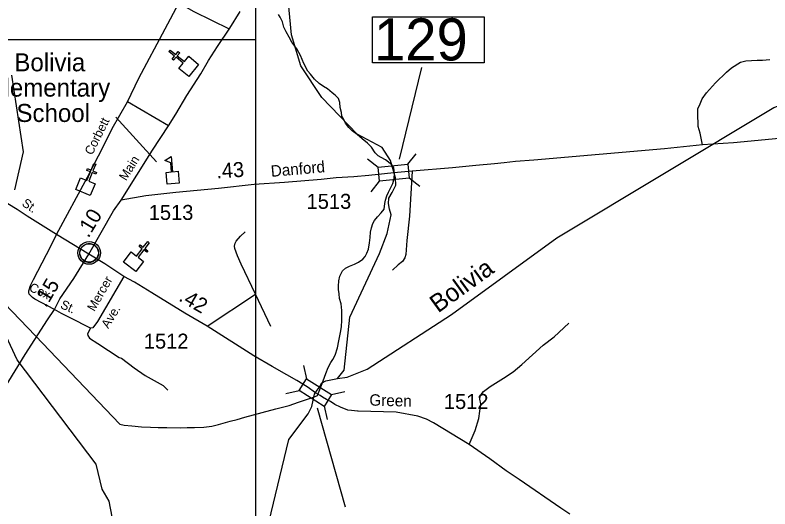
# Model space of a CAD drawing. Extents: x 2104537 to 2336408, y 34176 to 229611.
# Drawn here: x 2257065 to 2263356, y 114104 to 118219 of the extents above; entities that cross this region are included whole.
import ezdxf

# ---------------------------------------------------------------- set-up
doc = ezdxf.new("R2010")
doc.units = 0
for name, color, linetype in [('Exist Boundary Political City Limit New', 7, 'Continuous'), ('Exist Civil Demographics Community CELL', 7, 'Continuous'), ('Exist Cultural Church CELL', 7, 'Continuous'), ('Exist Cultural Educational Facility Elementary CELL', 7, 'Continuous'), ('Exist Cultural Educational Facility High Label', 7, 'Continuous'), ('Exist Hydrographic Creek Single Shore', 7, 'Continuous'), ('Exist Hydrographic Misc Water Feature', 7, 'Continuous'), ('Exist Road Non-System Type 51', 7, 'Continuous'), ('Exist Road Non-System Type 51 Label', 7, 'Continuous'), ('Exist Road Primary US Attributed', 7, 'Continuous'), ('Exist Road Primary US Mileage Hundredths English Label', 7, 'Continuous'), ('Exist Road Secondary Mileage Hundredths English Label', 7, 'Continuous'), ('Exist Road Secondary Structure Standard Bridge CELL', 7, 'Continuous'), ('Exist Road Secondary Structure Standard Bridge Number Label', 7, 'Continuous'), ('Exist Road Secondary Type 51 Attributed', 7, 'Continuous'), ('Exist Road Secondary Type 51 Label', 7, 'Continuous'), ('Exist Road Secondary Type 51 Number Label', 7, 'Continuous'), ('Map Preparation Boundary City Limit Buffer Line', 7, 'Continuous'), ('Map Preparation Inset Cut Line', 7, 'Continuous'), ('Old_Level_32', 7, 'Continuous')]:
    doc.layers.add(name, color=color, linetype=linetype)

msp = doc.modelspace()

# ---------------------------------------------------------------- linework, layer by layer
at = {"layer": 'Exist Boundary Political City Limit New'}
for points in [[(2259526, 117726), (2259503.8, 117751.8), (2259471.2, 117815.5), (2259444.5, 117881.4), (2259414, 117938.9), (2259371.5, 117992.6), (2259349, 118034.4), (2259323.8, 118080.1), (2259304.2, 118117.8), (2259292.8, 118162.8), (2259275.5, 118201.6), (2259259.2, 118225.5)], [(2259599.2, 115085.8), (2259633, 115171.8), (2259656, 115233.7), (2259673.5, 115281.7), (2259697.2, 115324.1), (2259713.8, 115349.7), (2259732, 115386.3), (2259753.2, 115447.1), (2259763.2, 115504.5), (2259776.8, 115575.5), (2259784.2, 115622.7), (2259787.8, 115676.9), (2259787, 115758.9), (2259782.5, 115812.7), (2259770, 115858.6), (2259765.8, 115896.6), (2259761.2, 115932.5), (2259761.2, 115961.5), (2259762.5, 116004.5), (2259770.2, 116042.6), (2259794.2, 116089.5), (2259819.5, 116111), (2259853.2, 116127.3), (2259893, 116143.8), (2259927, 116160.1), (2259963.2, 116184.6), (2259982.5, 116208.6), (2259996.2, 116234.7), (2260009.5, 116269.5), (2260020, 116321.6), (2260025, 116367), (2260025.8, 116410), (2260034.2, 116447.2), (2260047.8, 116481.3), (2260059.5, 116507.3), (2260086.5, 116539.1), (2260117, 116572), (2260140.8, 116602.3), (2260146.2, 116648.2), (2260151.5, 116678.1), (2260163.5, 116714.2), (2260177.2, 116742.4), (2260214.5, 116816.8), (2260224.2, 116858.2), (2260227.2, 116900.3), (2260221.2, 116946.9), (2260203.8, 116972.9), (2260150.8, 117014.2), (2260116.5, 117031.9), (2260090.2, 117047.6), (2260066.5, 117071.3), (2260036.8, 117118), (2260001.2, 117150.7), (2259959, 117188.3), (2259916.8, 117223.9), (2259874.2, 117253.5), (2259846, 117283.3), (2259818.5, 117318.8), (2259803.5, 117348.7), (2259789.2, 117376.6), (2259785, 117408.7), (2259774.5, 117450.4), (2259772, 117490.5), (2259760.2, 117523.9), (2259733.5, 117552), (2259707.5, 117571.9), (2259669, 117603.5), (2259635.2, 117624.5), (2259598.8, 117648.8), (2259560.5, 117686.3), (2259526, 117726)], [(2256204.2, 116620), (2257233.5, 115546.7), (2257939, 114810.9), (2257975, 114803.4), (2258039, 114795.8), (2258118.2, 114787.8), (2258193.2, 114786.4), (2258256, 114783.2), (2258329, 114782.8), (2258444.2, 114779.5), (2258498.8, 114782.7), (2258561.5, 114783.5), (2258636.8, 114786.2), (2258704.8, 114794.3), (2258760.8, 114807), (2258857.2, 114834.4), (2258916.2, 114850.4), (2258980, 114869), (2259123.5, 114906.4), (2259239.2, 114937.6), (2259348.8, 114966.6), (2259428, 114993.7), (2259553.2, 115036.4), (2259584.8, 115049.2), (2259599.2, 115085.8)]]:
    msp.add_lwpolyline(points, dxfattribs=at)
at = {"layer": 'Exist Civil Demographics Community CELL'}
msp.add_lwpolyline([(2257604.8, 116249.7), (2257605.8, 116255.3), (2257607.6, 116261.9), (2257610.5, 116269.1), (2257613.4, 116274.8), (2257616.7, 116280.6), (2257620.5, 116285.7), (2257624.5, 116290.1), (2257629.1, 116294.7), (2257634.6, 116299.2), (2257640, 116302.9), (2257644.9, 116305.8), (2257650, 116308.2), (2257655.4, 116310.5), (2257661, 116312.3), (2257665.4, 116313.5), (2257670.2, 116314.2), (2257674.4, 116314.9), (2257680.7, 116315.2), (2257685.2, 116315.1), (2257690.8, 116314.8), (2257695.7, 116314.1), (2257700.6, 116313.1), (2257705.6, 116311.7), (2257710.8, 116309.8), (2257717.5, 116306.9), (2257723.7, 116303.4), (2257728.8, 116299.8), (2257733.9, 116295.8), (2257737.3, 116292.7), (2257741.4, 116288.3), (2257745.2, 116283.6), (2257748.3, 116279), (2257751.4, 116274), (2257753.9, 116268.8), (2257755.9, 116263.8), (2257757.5, 116258.8), (2257758.8, 116254.2), (2257759.9, 116248.2), (2257760.5, 116243.5), (2257760.8, 116237.5), (2257760.6, 116231.7), (2257760, 116226), (2257759.1, 116220.5), (2257757.4, 116214.3), (2257755.5, 116208.5), (2257753.2, 116203.4), (2257750.1, 116197.4), (2257746.8, 116192.1), (2257743.4, 116187.4), (2257739.1, 116182.7), (2257733.8, 116177.7), (2257728.8, 116173.6), (2257723.8, 116170.2), (2257719.5, 116167.6), (2257712.7, 116164.4), (2257705.5, 116161.7), (2257699.6, 116160.2), (2257693, 116158.9), (2257688.5, 116158.5), (2257684.1, 116158.2), (2257678.5, 116158.2), (2257674.2, 116158.6), (2257668.6, 116159.4), (2257662.6, 116160.7), (2257658, 116162), (2257652.9, 116163.8), (2257648.3, 116165.8), (2257644.4, 116168.1), (2257637.6, 116172.1), (2257632, 116176.4), (2257627.1, 116180.9), (2257622.6, 116185.8), (2257619.4, 116189.7), (2257616.5, 116193.9), (2257612.4, 116201), (2257610.6, 116204.5), (2257608.9, 116208.6), (2257606.3, 116216.7), (2257604.8, 116223.8), (2257604.1, 116229), (2257603.8, 116235.3), (2257603.7, 116240), (2257604.3, 116246.4)], close=True, dxfattribs=at)
for centre, radius in [((2257682.4, 116237.3), 94.3), ((2257682.1, 116237.6), 76.7)]:
    msp.add_circle(centre, radius, dxfattribs=at)
at = {"layer": 'Exist Cultural Church CELL'}
for points in [[(2258429.3, 117775), (2258465.3, 117819.1), (2258406.4, 117867.4), (2258386.1, 117842.6), (2258373.8, 117852.8), (2258394, 117877.5), (2258347.5, 117915.6), (2258357.7, 117928), (2258404.2, 117889.9), (2258424.5, 117914.7), (2258436.8, 117904.5), (2258416.6, 117879.8), (2258475.5, 117831.5), (2258512.1, 117876.1), (2258594.4, 117808.6), (2258511.6, 117707.6)], [(2257610.7, 116864.1), (2257663.3, 116842.3), (2257692.7, 116912.5), (2257663.1, 116924.9), (2257669.3, 116939.6), (2257698.8, 116927.3), (2257722, 116982.8), (2257736.8, 116976.6), (2257713.6, 116921.1), (2257743.1, 116908.7), (2257737, 116894), (2257707.4, 116906.3), (2257678.1, 116836.1), (2257731.2, 116813.8), (2257690.2, 116715.5), (2257569.7, 116765.9)], [(2258032.4, 116245.5), (2258077.8, 116211.1), (2258123.9, 116271.7), (2258098.4, 116291.1), (2258108.1, 116303.8), (2258133.6, 116284.4), (2258170, 116332.3), (2258182.8, 116322.6), (2258146.3, 116274.7), (2258171.8, 116255.3), (2258162.1, 116242.6), (2258136.7, 116262), (2258090.6, 116201.4), (2258136.4, 116166.4), (2258071.9, 116081.7), (2257968, 116160.8)]]:
    msp.add_lwpolyline(points, close=True, dxfattribs=at)
at = {"layer": 'Exist Cultural Educational Facility Elementary CELL'}
msp.add_lwpolyline([(2258331.1, 116811.1), (2258322.6, 116908.6), (2258368.5, 116912.6), (2258362, 116987.4), (2258313, 117007.5), (2258366.9, 117041.5), (2258378.1, 116913.4), (2258423.9, 116917.4), (2258432.4, 116819.9)], close=True, dxfattribs=at)
at = {"layer": 'Exist Cultural Educational Facility High Label'}
msp.add_line((2258243.9, 116996.4), (2257903.5, 117368.7), dxfattribs=at)
at = {"layer": 'Exist Hydrographic Creek Single Shore'}
for points in [[(2259751.3, 115191.7), (2259807.2, 115260.4), (2259854.4, 115702.3), (2260100.9, 116233.7), (2260165.1, 116398.7), (2260198.6, 116554.7), (2260184.8, 116602.1), (2260176.9, 116650.5), (2260180.8, 116693), (2260207.5, 116741.4), (2260239.1, 116801.6), (2260234.1, 116861.8), (2260192.7, 117007), (2260123.6, 117114.7), (2259916.3, 117226.5), (2259622.3, 117533.9), (2259445.3, 117796.5), (2259368.2, 118053.8), (2259313.3, 118645.4)], [(2259751.3, 115191.7), (2259833.3, 115200.9), (2259999.4, 115269.8), (2260703.3, 115725.3), (2261581.4, 116364.4), (2263388.3, 117448.1), (2263903.4, 117634.9), (2264103.3, 117686.9), (2264444.3, 117713.1), (2264653.4, 117656.6), (2264820.4, 117509), (2265102.3, 117169)], [(2259144.3, 113839.7), (2259345.3, 114682.1), (2259507.6, 114895.4), (2259537.8, 114957.9), (2259548.9, 115009.3), (2259560, 115060.7), (2259583.1, 115095), (2259606.3, 115128.2), (2259617.4, 115152.4), (2259655.6, 115170.5), (2259751.3, 115191.7)]]:
    msp.add_lwpolyline(points, dxfattribs=at)
at = {"layer": 'Exist Hydrographic Misc Water Feature'}
for points in [[(2257063.2, 116763.2), (2257135.2, 117080.1), (2257038.2, 117718.3)], [(2257902.3, 113893.2), (2257850.2, 114169.8), (2257791.4, 114269.3), (2257739.3, 114477), (2257082.3, 115345.8), (2256879.3, 115776.2)]]:
    msp.add_lwpolyline(points, dxfattribs=at)
at = {"layer": 'Exist Road Non-System Type 51'}
for p, q in [((2258342.8, 117296.5), (2258002.9, 117495.3)), ((2257679.7, 116227.6), (2257409.6, 116391.9)), ((2258666.6, 115627.9), (2259069.9, 115893.7)), ((2259196.5, 115624.9), (2259069.9, 115893.7))]:
    msp.add_line(p, q, dxfattribs=at)
for points in [[(2258002.9, 117495.3), (2258094.9, 117694.1), (2258317, 118104.1), (2258429, 118319.1)], [(2258853, 118101.2), (2258557.6, 118246.4), (2258429, 118319.1)], [(2262795, 117138.9), (2262774, 117236.1), (2262757.7, 117289.8), (2262754.5, 117403.9), (2262756.1, 117437.8), (2262773.8, 117480.1), (2262791.4, 117522.1), (2262828.9, 117570.6), (2262902.1, 117655.2), (2262995.2, 117744.2), (2263037, 117780.5), (2263110.4, 117827.1), (2263154.3, 117839.5), (2263250.2, 117844.4), (2263294.1, 117843), (2263356, 117848.2)], [(2257409.6, 116391.9), (2257667.2, 116868.9), (2257808.4, 117139.5), (2257875.2, 117273.6), (2258002.9, 117495.3)], [(2260375.6, 116919.9), (2260351.2, 116545), (2260329.3, 116340.9), (2260322.2, 116224.8), (2260312.5, 116196.8), (2260292.9, 116166.6), (2260257.1, 116138.3), (2260209.7, 116094.4)], [(2257409.6, 116391.9), (2257164.1, 116542.8), (2257081.4, 116600), (2257005.2, 116647.3), (2256941.1, 116683.3)], [(2257392.6, 115766), (2257228.6, 115851.5), (2257210.4, 115865.2), (2257182.2, 115895), (2257179.2, 115907.4), (2257179.9, 115921), (2257193.6, 115966.5), (2257217, 116017.3), (2257362.3, 116292.8), (2257409.6, 116391.9)], [(2259069.9, 115893.7), (2258949.3, 116143.8), (2258918.1, 116213.8), (2258897, 116274.4), (2258894.4, 116294.4), (2258897.9, 116317.6), (2258906.6, 116335.2), (2258943.2, 116377.7), (2258981.1, 116412.7)], [(2257971.8, 116041.4), (2257750.3, 115664.6), (2257712.2, 115613.5), (2257694.3, 115609.8)], [(2257694.3, 115609.8), (2257671.6, 115621.2), (2257546.7, 115685.3), (2257450.2, 115732.7), (2257392.6, 115766)], [(2260849.4, 114640.9), (2260900, 114756.5), (2260929.2, 114858.7), (2260945.9, 114980.8), (2260939.7, 115018.7), (2260941.4, 115044.8), (2260957, 115068.9), (2260968.9, 115083.1), (2261024.5, 115123.6), (2261135.8, 115192.7), (2261215.3, 115247.3), (2261288.9, 115308.1), (2261467.1, 115467.8), (2261557.7, 115538.1), (2261681.5, 115652.7)], [(2257694.3, 115609.8), (2257668.4, 115564.4), (2257670.8, 115549), (2257686.2, 115526.3), (2257755.2, 115481.7), (2257932, 115367.3), (2257951.5, 115359.6), (2258056.1, 115280.9), (2258149.4, 115216.8), (2258298.7, 115132), (2258338.4, 115094.7)]]:
    msp.add_lwpolyline(points, dxfattribs=at)
at = {"layer": 'Exist Road Primary US Attributed'}
for points in [[(2257948.9, 116676.8), (2258210.7, 117093.3), (2258342.8, 117296.5), (2258403.9, 117393.1), (2258496.3, 117549.9), (2258612.4, 117731.1), (2258677.3, 117841.6), (2258752.2, 117958.3), (2258855.3, 118110.5), (2258939.4, 118248.1)], [(2257679.7, 116227.6), (2257885.6, 116588.3), (2257948.9, 116676.8)], [(2256492.5, 114347.3), (2256562.7, 114455.6), (2256697.4, 114664.3), (2256760.5, 114761.4), (2257150, 115392.1), (2257335.1, 115680.9), (2257392.6, 115766), (2257438.7, 115856.2), (2257553.2, 116024), (2257679.7, 116227.6)]]:
    msp.add_lwpolyline(points, dxfattribs=at)
at = {"layer": 'Exist Road Secondary Structure Standard Bridge CELL'}
for p, q in [((2260003, 117022.3), (2260090.9, 116951)), ((2260337.5, 116976.3), (2260408.8, 117064.2)), ((2260031.7, 116747.9), (2260103, 116835.9)), ((2260349.3, 116863.7), (2260437.2, 116792.5)), ((2259468.6, 115299.7), (2259493.5, 115189.3)), ((2259321.2, 115066.6), (2259431.6, 115091.5)), ((2259702.8, 115056.4), (2259813.2, 115081.3)), ((2259642.3, 114960.8), (2259667.2, 114850.4))]:
    msp.add_line(p, q, dxfattribs=at)
for points in [[(2260090.9, 116951), (2260337.5, 116976.8), (2260349.5, 116861.7), (2260103, 116835.9)], [(2259493.5, 115189.3), (2259703, 115056.9), (2259641.2, 114959), (2259431.6, 115091.5)]]:
    msp.add_lwpolyline(points, close=True, dxfattribs=at)
at = {"layer": 'Exist Road Secondary Structure Standard Bridge Number Label'}
for p, q in [((2260268.4, 117019.6), (2260455.3, 117782.8)), ((2259583, 114947.9), (2259816.7, 114122.3))]:
    msp.add_line(p, q, dxfattribs=at)
msp.add_lwpolyline([(2260044.3, 118206), (2260973.2, 118206), (2260973.2, 117821.9), (2260044.3, 117821.9)], close=True, dxfattribs=at)
at = {"layer": 'Exist Road Secondary Type 51 Attributed'}
for points in [[(2263873.7, 117231.3), (2263052.7, 117155.3), (2262795, 117138.9), (2262477.3, 117105.9), (2261388.5, 117009.5), (2261236.7, 116998.1), (2261141.6, 116987.4), (2261060.9, 116978.5), (2260905.1, 116966.9), (2260709.4, 116947.1), (2260375.6, 116919.9), (2260221.8, 116905.2)], [(2260221.8, 116905.2), (2260144, 116897.8), (2260014.1, 116882.5), (2259888.3, 116871.3), (2259740.6, 116862), (2259616.7, 116848.8), (2259309, 116823.7), (2259057.7, 116806.8), (2258761.5, 116774.5), (2258404.1, 116741.2), (2258154.4, 116712.9), (2257948.9, 116676.8)], [(2259567.8, 115072.3), (2259498.1, 115120.9), (2259412.4, 115175.5), (2259330.1, 115222.2), (2259207.8, 115291.2), (2259055.2, 115379.7), (2258666.6, 115627.9), (2258480.5, 115735.3), (2258203.9, 115904.8), (2258060.6, 115994.5), (2257971.8, 116041.4), (2257813.6, 116146.9), (2257679.7, 116227.6)], [(2261689.8, 114061.8), (2261614.1, 114111.2), (2261264.9, 114349.9), (2261158.9, 114420.9), (2261020.6, 114522.7), (2260849.4, 114640.9), (2260553.5, 114821.2), (2260493.3, 114852.5), (2260421, 114877.9), (2260240.8, 114910.2), (2259924.8, 114919.1), (2259918.5, 114919.6), (2259869.7, 114923.4), (2259838.8, 114928.4), (2259778.4, 114952.9), (2259730.6, 114975.1), (2259692.7, 114998.5), (2259660.5, 115015.2), (2259628.2, 115035.2), (2259607.1, 115048.6), (2259567.8, 115072.3)]]:
    msp.add_lwpolyline(points, dxfattribs=at)
at = {"layer": 'Map Preparation Boundary City Limit Buffer Line'}
for points in [[(2259526, 117726), (2259503.8, 117751.8), (2259471.2, 117815.5), (2259444.5, 117881.4), (2259414, 117938.9), (2259371.5, 117992.6), (2259349, 118034.4), (2259323.8, 118080.1), (2259304.2, 118117.8), (2259292.8, 118162.8), (2259275.5, 118201.6), (2259259.2, 118225.5)], [(2259599.2, 115085.8), (2259633, 115171.8), (2259656, 115233.7), (2259673.5, 115281.7), (2259697.2, 115324.1), (2259713.8, 115349.7), (2259732, 115386.3), (2259753.2, 115447.1), (2259763.2, 115504.5), (2259776.8, 115575.5), (2259784.2, 115622.7), (2259787.8, 115676.9), (2259787, 115758.9), (2259782.5, 115812.7), (2259770, 115858.6), (2259765.8, 115896.6), (2259761.2, 115932.5), (2259761.2, 115961.5), (2259762.5, 116004.5), (2259770.2, 116042.6), (2259794.2, 116089.5), (2259819.5, 116111), (2259853.2, 116127.3), (2259893, 116143.8), (2259927, 116160.1), (2259963.2, 116184.6), (2259982.5, 116208.6), (2259996.2, 116234.7), (2260009.5, 116269.5), (2260020, 116321.6), (2260025, 116367), (2260025.8, 116410), (2260034.2, 116447.2), (2260047.8, 116481.3), (2260059.5, 116507.3), (2260086.5, 116539.1), (2260117, 116572), (2260140.8, 116602.3), (2260146.2, 116648.2), (2260151.5, 116678.1), (2260163.5, 116714.2), (2260177.2, 116742.4), (2260214.5, 116816.8), (2260224.2, 116858.2), (2260227.2, 116900.3), (2260221.2, 116946.9), (2260203.8, 116972.9), (2260150.8, 117014.2), (2260116.5, 117031.9), (2260090.2, 117047.6), (2260066.5, 117071.3), (2260036.8, 117118), (2260001.2, 117150.7), (2259959, 117188.3), (2259916.8, 117223.9), (2259874.2, 117253.5), (2259846, 117283.3), (2259818.5, 117318.8), (2259803.5, 117348.7), (2259789.2, 117376.6), (2259785, 117408.7), (2259774.5, 117450.4), (2259772, 117490.5), (2259760.2, 117523.9), (2259733.5, 117552), (2259707.5, 117571.9), (2259669, 117603.5), (2259635.2, 117624.5), (2259598.8, 117648.8), (2259560.5, 117686.3), (2259526, 117726)], [(2256204.2, 116620), (2257233.5, 115546.7), (2257939, 114810.9), (2257975, 114803.4), (2258039, 114795.8), (2258118.2, 114787.8), (2258193.2, 114786.4), (2258256, 114783.2), (2258329, 114782.8), (2258444.2, 114779.5), (2258498.8, 114782.7), (2258561.5, 114783.5), (2258636.8, 114786.2), (2258704.8, 114794.3), (2258760.8, 114807), (2258857.2, 114834.4), (2258916.2, 114850.4), (2258980, 114869), (2259123.5, 114906.4), (2259239.2, 114937.6), (2259348.8, 114966.6), (2259428, 114993.7), (2259553.2, 115036.4), (2259584.8, 115049.2), (2259599.2, 115085.8)]]:
    msp.add_lwpolyline(points, dxfattribs=at)
at = {"layer": 'Map Preparation Inset Cut Line'}
for points in [[(2259069.2, 139140.9), (2259069.2, 100213), (2262949.2, 100213), (2262949.2, 95146.7), (2307382.8, 95146.7), (2307382.8, 139140.9)], [(2197616, 118016.7), (2259069.2, 118016.7), (2259069.2, 100213), (2197616, 100213)]]:
    msp.add_lwpolyline(points, close=True, dxfattribs=at)

# ---------------------------------------------------------------- texts
at = {"layer": 'Exist Cultural Educational Facility High Label'}
for s, p in [('Bolivia', (2257058.6, 117751)), ('Elementary', (2256842.7, 117539.9)), ('School', (2257075.9, 117328.8))]:
    msp.add_text(s, height=150, dxfattribs=at).set_placement(p)
at = {"layer": 'Exist Road Non-System Type 51 Label'}
for s, rotation, p in [('Corbett', 63.52305, (2257707.3, 117046.9)), ('Main', 57.84309, (2257989.2, 116833.5)), ('St.', 325.33086, (2257115.1, 116636.6)), ('Mercer ', 60.31629, (2257725.5, 115744.6)), ('Cox', 334.67508, (2257174.6, 115924.9)), ('St.', 335.65148, (2257436, 115780.7)), ('Ave.', 58.74074, (2257841.5, 115602.4))]:
    msp.add_text(s, height=75, rotation=rotation, dxfattribs=at).set_placement(p)
at = {"layer": 'Exist Road Primary US Mileage Hundredths English Label'}
for s, rotation, p in [('.10', 59.07102, (2257675.8, 116356.2)), ('.15', 59.69588, (2257322.7, 115775.5))]:
    msp.add_text(s, height=125, rotation=rotation, dxfattribs=at).set_placement(p)
at = {"layer": 'Exist Road Secondary Mileage Hundredths English Label'}
for s, rotation, p in [('.43', 3.84821, (2258745.5, 116857.4)), ('.42', 330.01663, (2258421.3, 115844))]:
    msp.add_text(s, height=125, rotation=rotation, dxfattribs=at).set_placement(p)
at = {"layer": 'Exist Road Secondary Structure Standard Bridge Number Label'}
msp.add_text('129', height=350, dxfattribs=at).set_placement((2260056.8, 117841.7))
at = {"layer": 'Exist Road Secondary Type 51 Label'}
for s, rotation, p in [('Danford', 5.05674, (2259200.4, 116870.9)), ('Green', 358.38543, (2260016.7, 114965.8))]:
    msp.add_text(s, height=95, rotation=rotation, dxfattribs=at).set_placement(p)
at = {"layer": 'Exist Road Secondary Type 51 Number Label'}
for s, p in [('1513', (2259494.5, 116604.7)), ('1513', (2258178.8, 116512.4)), ('1512', (2258137.9, 115439.8)), ('1512', (2260638.6, 114936.9))]:
    msp.add_text(s, height=125, dxfattribs=at).set_placement(p)
at = {"layer": 'Old_Level_32'}
msp.add_text('Bolivia', height=150, rotation=36.05147, dxfattribs=at).set_placement((2260590.7, 115732.6))

doc.saveas('drawing.dxf')
